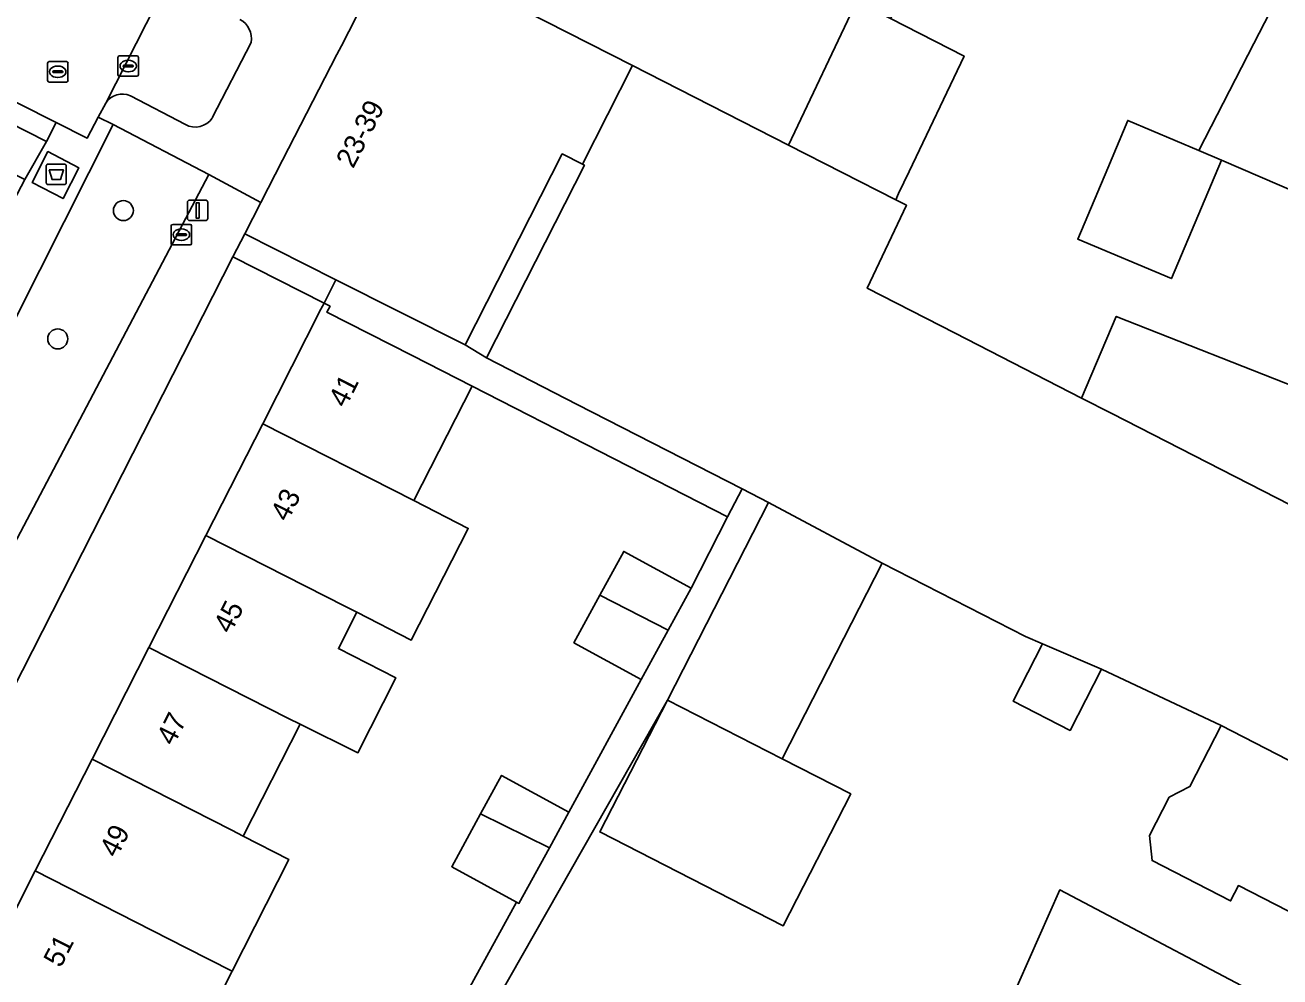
# Model space of a CAD drawing. Extents: x 160349 to 161355, y 381727 to 382854.
# Drawn here: x 160771 to 160832.4, y 382306.4 to 382353 of the extents above; entities that cross this region are included whole.
import ezdxf

# ---------------------------------------------------------------- set-up
doc = ezdxf.new("R2010")
doc.units = 0
for name, color, linetype in [('IMGEO_Afval_apart_plaats', 7, 'Continuous'), ('IMGEO_Boom', 7, 'Continuous'), ('IMGEO_Erf', 7, 'Continuous'), ('IMGEO_Groenvoorziening', 7, 'Continuous'), ('IMGEO_Kolk', 7, 'Continuous'), ('IMGEO_Lichtmast', 7, 'Continuous'), ('IMGEO_Pand', 7, 'Continuous'), ('IMGEO_Pand_nummerreeks', 7, 'Continuous'), ('IMGEO_Parkeervlak_open', 7, 'Continuous'), ('IMGEO_Rijbaan_lokaal_open', 7, 'Continuous'), ('IMGEO_Rioolput', 7, 'Continuous'), ('IMGEO_Voetpad_gesloten', 7, 'Continuous'), ('IMGEO_Voetpad_open', 7, 'Continuous')]:
    doc.layers.add(name, color=color, linetype=linetype)

msp = doc.modelspace()

# ---------------------------------------------------------------- linework, layer by layer
at = {"layer": 'IMGEO_Afval_apart_plaats'}
for p, q in [((160771.982, 382345.252), (160771.982, 382346.052)), ((160771.982, 382346.052), (160771.982, 382345.252)), ((160772.082, 382346.152), (160772.872, 382346.152)), ((160772.872, 382346.152), (160772.082, 382346.152)), ((160772.972, 382346.052), (160772.972, 382345.252)), ((160772.972, 382345.252), (160772.972, 382346.052)), ((160772.872, 382345.152), (160772.082, 382345.152)), ((160772.082, 382345.152), (160772.872, 382345.152))]:
    msp.add_line(p, q, dxfattribs=at)
msp.add_lwpolyline([(160772.125, 382345.866), (160772.829, 382345.866), (160772.68, 382345.396), (160772.274, 382345.396), (160772.125, 382345.866)], dxfattribs=at)
for centre, start, end in [((160772.082, 382346.052), 90, 180), ((160772.082, 382346.052), 90, 180), ((160772.872, 382346.052), 0, 90), ((160772.872, 382346.052), 360, 90), ((160772.082, 382345.252), 180, 270), ((160772.082, 382345.252), 180, 270), ((160772.872, 382345.252), 270, 0), ((160772.872, 382345.252), 270, 0)]:
    msp.add_arc(centre, 0.1, start, end, dxfattribs=at)
at = {"layer": 'IMGEO_Boom'}
for centre in [(160775.763, 382343.878), (160772.554, 382337.601)]:
    msp.add_circle(centre, 0.489, dxfattribs=at)
at = {"layer": 'IMGEO_Erf'}
for points in [[(160836.117, 382343.497), (160829.49, 382346.35), (160828.513, 382344.029), (160827.05, 382340.555), (160822.465, 382342.486), (160823.928, 382345.96), (160824.909, 382348.29), (160828.387, 382346.825), (160831.084, 382352.062), (160834.522, 382358.737)], [(160813.302, 382353.278), (160816.9, 382351.435), (160814.216, 382345.793), (160813.7, 382344.709), (160813.558, 382344.41), (160814.082, 382344.143), (160812.151, 382340.084), (160816.462, 382337.876), (160822.641, 382334.707), (160824.349, 382338.702), (160833.629, 382335.048)], [(160768.667, 382306.097), (160771.451, 382311.568), (160774.233, 382317.036), (160777.016, 382322.507), (160779.799, 382327.976), (160782.582, 382333.446), (160785.433, 382339.05), (160785.583, 382339.344), (160781.126, 382341.611), (160738.964, 382258.729)], [(160791.467, 382303.592), (160794.993, 382310.046), (160791.829, 382311.774), (160793.245, 382314.368), (160794.269, 382316.244), (160797.563, 382314.445), (160801.101, 382320.936), (160797.808, 382322.735), (160799.074, 382325.053), (160800.248, 382327.205), (160803.542, 382325.406), (160805.326, 382328.888), (160792.824, 382335.291), (160789.972, 382329.685), (160792.636, 382328.329), (160789.852, 382322.86), (160787.193, 382324.224), (160786.287, 382322.443), (160789.101, 382321.011), (160787.237, 382317.348), (160784.41, 382318.751), (160781.62, 382313.27), (160783.865, 382312.126), (160781.081, 382306.667), (160778.291, 382301.193)], [(160832.747, 382309.61), (160830.326, 382310.85), (160829.944, 382310.103), (160826.098, 382312.071), (160825.98, 382313.304), (160826.934, 382315.169), (160827.951, 382315.694), (160829.477, 382318.678), (160823.62, 382321.432), (160822.091, 382318.445), (160819.304, 382319.872), (160820.741, 382322.676), (160819.899, 382323.04), (160812.895, 382326.627), (160807.992, 382317.054), (160811.352, 382315.333), (160808.046, 382308.879), (160799.075, 382313.474), (160802.381, 382319.928), (160783.462, 382286.678)], [(160818.559, 382303.797), (160821.582, 382310.638), (160833.15, 382304.546)]]:
    msp.add_lwpolyline(points, dxfattribs=at)
for points in [[(160798.32, 382346.099), (160798.222, 382346.149), (160797.242, 382346.648), (160792.489, 382337.307), (160793.525, 382336.676)], [(160793.525, 382336.676), (160792.489, 382337.307), (160786.157, 382340.498), (160785.583, 382339.344), (160785.877, 382339.195), (160785.727, 382338.9), (160789.89, 382336.783), (160792.824, 382335.291), (160805.326, 382328.888), (160806.047, 382330.263), (160797.976, 382334.397)]]:
    msp.add_lwpolyline(points, close=True, dxfattribs=at)
at = {"layer": 'IMGEO_Groenvoorziening'}
msp.add_lwpolyline([(160779.938, 382345.646), (160775.257, 382348.083), (160765.691, 382329.113), (160770.077, 382326.909)], close=True, dxfattribs=at)
at = {"layer": 'IMGEO_Kolk'}
for p, q in [((160775.499, 382350.525), (160775.499, 382351.377)), ((160775.574, 382351.451), (160776.426, 382351.451)), ((160776.5, 382351.377), (160776.5, 382350.525)), ((160775.758, 382350.945), (160775.758, 382350.957)), ((160776.196, 382350.908), (160775.798, 382350.908)), ((160775.801, 382350.994), (160776.199, 382350.994)), ((160775.987, 382351.231), (160776.012, 382351.231)), ((160776.242, 382350.957), (160776.242, 382350.945)), ((160776.426, 382350.451), (160775.574, 382350.451)), ((160776.01, 382350.671), (160775.985, 382350.671)), ((160778.103, 382342.274), (160778.103, 382343.126)), ((160778.178, 382343.2), (160779.03, 382343.2)), ((160778.405, 382342.743), (160778.803, 382342.743)), ((160778.591, 382342.98), (160778.616, 382342.98)), ((160779.104, 382343.126), (160779.104, 382342.274)), ((160779.03, 382342.2), (160778.178, 382342.2)), ((160778.362, 382342.694), (160778.362, 382342.706)), ((160778.8, 382342.657), (160778.402, 382342.657)), ((160778.614, 382342.42), (160778.589, 382342.42)), ((160778.846, 382342.706), (160778.846, 382342.694))]:
    msp.add_line(p, q, dxfattribs=at)
for points in [[(160775.499, 382350.525), (160775.499, 382351.377)], [(160775.574, 382351.451), (160776.426, 382351.451)], [(160776.5, 382351.377), (160776.5, 382350.525)], [(160776.426, 382350.451), (160775.574, 382350.451)], [(160778.103, 382342.274), (160778.103, 382343.126)], [(160778.178, 382343.2), (160779.03, 382343.2)], [(160779.104, 382343.126), (160779.104, 382342.274)], [(160779.03, 382342.2), (160778.178, 382342.2)]]:
    msp.add_lwpolyline(points, dxfattribs=at)
for centre, radius, start, end in [((160775.576, 382351.375), 0.0765, 91.55205, 178.44795), ((160775.576, 382351.375), 0.0765, 91.55205, 178.44795), ((160776.424, 382351.375), 0.0765, 1.55205, 88.44795), ((160776.424, 382351.375), 0.0765, 1.55205, 88.44795), ((160775.798, 382350.954), 0.0403, 85.87752, 175.75265), ((160775.795, 382350.944), 0.0366, 178.93798, 274.71019), ((160776.199, 382350.951), 0.043, 264.86636, 352.45326), ((160776.203, 382350.956), 0.0386, 1.73085, 96.63898), ((160775.576, 382350.527), 0.0765, 181.55205, 268.44795), ((160775.576, 382350.527), 0.0765, 181.55205, 268.44795), ((160776.424, 382350.527), 0.0765, 271.55205, 358.44795), ((160776.424, 382350.527), 0.0765, 271.55205, 358.44795), ((160778.18, 382343.124), 0.0765, 91.55205, 178.44795), ((160778.18, 382343.124), 0.0765, 91.55205, 178.44795), ((160778.402, 382342.703), 0.0403, 85.87752, 175.75265), ((160778.807, 382342.705), 0.0386, 1.73085, 96.63898), ((160779.028, 382343.124), 0.0765, 1.55205, 88.44795), ((160779.028, 382343.124), 0.0765, 1.55205, 88.44795), ((160778.18, 382342.276), 0.0765, 181.55205, 268.44795), ((160778.18, 382342.276), 0.0765, 181.55205, 268.44795), ((160778.399, 382342.693), 0.0366, 178.93798, 274.71019), ((160778.803, 382342.7), 0.043, 264.86636, 352.45326), ((160779.028, 382342.276), 0.0765, 271.55205, 358.44795), ((160779.028, 382342.276), 0.0765, 271.55205, 358.44795)]:
    msp.add_arc(centre, radius, start, end, dxfattribs=at)
for centre, major_axis, ratio, start_param, end_param in [((160775.986, 382350.951), (-0.387, 0.002), 0.722429, 4.712389, 7.853982), ((160776.011, 382350.951), (-0.39, 0.002), 0.717154, 1.570796, 4.712389), ((160778.59, 382342.7), (-0.387, 0.002), 0.722429, 4.712389, 7.853982), ((160778.615, 382342.7), (-0.39, 0.002), 0.717154, 1.570796, 4.712389)]:
    msp.add_ellipse(centre, major_axis=major_axis, ratio=ratio, start_param=start_param, end_param=end_param, dxfattribs=at)
at = {"layer": 'IMGEO_Lichtmast'}
for p, q in [((160778.902, 382343.49), (160778.902, 382344.29)), ((160778.902, 382344.29), (160778.902, 382343.49)), ((160779.002, 382344.39), (160779.792, 382344.39)), ((160779.792, 382344.39), (160779.002, 382344.39)), ((160779.892, 382344.29), (160779.892, 382343.49)), ((160779.892, 382343.49), (160779.892, 382344.29)), ((160779.792, 382343.39), (160779.002, 382343.39)), ((160779.002, 382343.39), (160779.792, 382343.39))]:
    msp.add_line(p, q, dxfattribs=at)
msp.add_lwpolyline([(160779.322, 382344.265), (160779.472, 382344.265), (160779.472, 382343.515), (160779.322, 382343.515), (160779.322, 382344.265)], dxfattribs=at)
for centre, start, end in [((160779.002, 382344.29), 90, 180), ((160779.002, 382344.29), 90, 180), ((160779.792, 382344.29), 0, 90), ((160779.792, 382344.29), 360, 90), ((160779.002, 382343.49), 180, 270), ((160779.002, 382343.49), 180, 270), ((160779.792, 382343.49), 270, 0), ((160779.792, 382343.49), 270, 0)]:
    msp.add_arc(centre, 0.1, start, end, dxfattribs=at)
at = {"layer": 'IMGEO_Pand'}
for points in [[(160800.669, 382350.981), (160808.311, 382347.085), (160811.658, 382354.12), (160813.302, 382353.278), (160817.648, 382361.764), (160819.927, 382366.214), (160812.35, 382370.094), (160812.061, 382369.528), (160798.877, 382376.326), (160788.986, 382356.937)], [(160840.624, 382355.601), (160834.522, 382358.737), (160831.084, 382352.062), (160828.387, 382346.825), (160829.49, 382346.35), (160836.117, 382343.497), (160838.502, 382348.57), (160837.297, 382349.138), (160837.402, 382349.342), (160837.883, 382350.276), (160841.911, 382348.27), (160841.622, 382347.689), (160852.95, 382342.635), (160855.442, 382348.219)], [(160800.669, 382350.981), (160788.986, 382356.937), (160786.44, 382351.946), (160786.217, 382351.513), (160783.554, 382346.34), (160782.49, 382344.273), (160781.702, 382342.743), (160786.157, 382340.498), (160792.489, 382337.307), (160797.242, 382346.648), (160798.222, 382346.149)], [(160813.302, 382353.278), (160811.658, 382354.12), (160808.311, 382347.085), (160813.558, 382344.41), (160813.7, 382344.709), (160814.216, 382345.793), (160816.9, 382351.435)], [(160824.13, 382333.943), (160822.641, 382334.707), (160816.462, 382337.876), (160812.151, 382340.084), (160814.082, 382344.143), (160813.558, 382344.41), (160808.311, 382347.085), (160800.669, 382350.981), (160798.222, 382346.149), (160798.32, 382346.099), (160793.525, 382336.676), (160797.976, 382334.397), (160806.047, 382330.263), (160807.336, 382329.603), (160812.895, 382326.627), (160819.899, 382323.04), (160820.741, 382322.676), (160823.62, 382321.432), (160829.477, 382318.678), (160839.877, 382313.337), (160844.607, 382323.937), (160836.29, 382327.967), (160836.2, 382327.763)], [(160828.513, 382344.029), (160829.49, 382346.35), (160828.387, 382346.825), (160824.909, 382348.29), (160823.928, 382345.96), (160822.465, 382342.486), (160827.05, 382340.555)], [(160782.582, 382333.446), (160789.972, 382329.685), (160792.824, 382335.291), (160789.89, 382336.783), (160785.727, 382338.9), (160785.877, 382339.195), (160785.583, 382339.344), (160785.433, 382339.05)], [(160834.033, 382335.087), (160833.951, 382334.904), (160833.629, 382335.048), (160824.349, 382338.702), (160822.641, 382334.707), (160824.13, 382333.943), (160836.2, 382327.763), (160836.29, 382327.967), (160844.607, 382323.937), (160846.726, 382328.686), (160845.721, 382329.134), (160845.996, 382329.75)], [(160792.636, 382328.329), (160789.972, 382329.685), (160782.582, 382333.446), (160779.799, 382327.976), (160786.632, 382324.499), (160787.193, 382324.224), (160789.852, 382322.86)], [(160807.336, 382329.603), (160802.381, 382319.928), (160807.992, 382317.054), (160812.895, 382326.627)], [(160779.799, 382327.976), (160777.016, 382322.507), (160783.85, 382319.029), (160784.41, 382318.751), (160787.237, 382317.348), (160789.101, 382321.011), (160786.287, 382322.443), (160787.193, 382324.224), (160786.632, 382324.499)], [(160802.419, 382323.35), (160803.542, 382325.406), (160800.248, 382327.205), (160799.074, 382325.053)], [(160802.419, 382323.35), (160799.074, 382325.053), (160797.808, 382322.735), (160801.101, 382320.936)], [(160774.233, 382317.036), (160781.067, 382313.559), (160781.62, 382313.27), (160784.41, 382318.751), (160783.85, 382319.029), (160777.016, 382322.507)], [(160823.62, 382321.432), (160820.741, 382322.676), (160819.304, 382319.872), (160822.091, 382318.445)], [(160807.992, 382317.054), (160802.381, 382319.928), (160799.075, 382313.474), (160808.046, 382308.879), (160811.352, 382315.333)], [(160839.877, 382313.337), (160829.477, 382318.678), (160827.951, 382315.694), (160826.934, 382315.169), (160825.98, 382313.304), (160826.098, 382312.071), (160829.944, 382310.103), (160830.326, 382310.85), (160832.747, 382309.61), (160837.197, 382307.331)], [(160774.233, 382317.036), (160771.451, 382311.568), (160778.841, 382307.807), (160781.081, 382306.667), (160783.865, 382312.126), (160781.62, 382313.27), (160781.067, 382313.559)], [(160793.245, 382314.368), (160796.61, 382312.699), (160797.563, 382314.445), (160794.269, 382316.244)], [(160796.61, 382312.699), (160793.245, 382314.368), (160791.829, 382311.774), (160794.993, 382310.046), (160795.122, 382309.975)], [(160768.667, 382306.097), (160775.503, 382302.618), (160776.056, 382302.333), (160778.291, 382301.193), (160781.081, 382306.667), (160778.841, 382307.807), (160771.451, 382311.568)], [(160833.15, 382304.546), (160821.582, 382310.638), (160818.559, 382303.797), (160821.622, 382302.222), (160824.135, 382300.929), (160832.085, 382296.731), (160834.745, 382302.338), (160832.586, 382303.474)]]:
    msp.add_lwpolyline(points, close=True, dxfattribs=at)
at = {"layer": 'IMGEO_Parkeervlak_open'}
for points in [[(160778.364, 382355.957), (160774.902, 382349.142)], [(160780.109, 382348.409), (160782.009, 382352.105)], [(160776.105, 382349.498), (160778.797, 382348.089)]]:
    msp.add_lwpolyline(points, dxfattribs=at)
for centre, radius, start, end in [((160780.961, 382352.299), 1.066, 349.50008, 61.54454), ((160775.713, 382348.612), 0.969, 66.13217, 146.83763), ((160779.28, 382348.957), 0.994, 240.90856, 326.50536)]:
    msp.add_arc(centre, radius, start, end, dxfattribs=at)
at = {"layer": 'IMGEO_Rijbaan_lokaal_open'}
msp.add_lwpolyline([(160770.739, 382356.551), (160767.415, 382355.692), (160765.468, 382351.729), (160768.745, 382350.07), (160772.475, 382348.182), (160773.986, 382347.417), (160774.537, 382348.455), (160774.902, 382349.142), (160778.364, 382355.957), (160778.435, 382356.096), (160791.132, 382380.913)], dxfattribs=at)
at = {"layer": 'IMGEO_Rioolput'}
for p, q in [((160772.053, 382350.244), (160772.053, 382351.096)), ((160772.128, 382351.17), (160772.98, 382351.17)), ((160772.541, 382350.95), (160772.566, 382350.95)), ((160773.054, 382351.096), (160773.054, 382350.244)), ((160772.98, 382350.17), (160772.128, 382350.17)), ((160772.312, 382350.664), (160772.312, 382350.676)), ((160772.75, 382350.627), (160772.352, 382350.627)), ((160772.355, 382350.713), (160772.753, 382350.713)), ((160772.564, 382350.39), (160772.539, 382350.39)), ((160772.796, 382350.676), (160772.796, 382350.664))]:
    msp.add_line(p, q, dxfattribs=at)
for points in [[(160772.053, 382350.244), (160772.053, 382351.096)], [(160772.128, 382351.17), (160772.98, 382351.17)], [(160773.054, 382351.096), (160773.054, 382350.244)], [(160772.98, 382350.17), (160772.128, 382350.17)]]:
    msp.add_lwpolyline(points, dxfattribs=at)
for centre, radius, start, end in [((160772.13, 382351.094), 0.0765, 91.55205, 178.44795), ((160772.13, 382351.094), 0.0765, 91.55205, 178.44795), ((160772.978, 382351.094), 0.0765, 1.55205, 88.44795), ((160772.978, 382351.094), 0.0765, 1.55205, 88.44795), ((160772.13, 382350.246), 0.0765, 181.55205, 268.44795), ((160772.13, 382350.246), 0.0765, 181.55205, 268.44795), ((160772.352, 382350.673), 0.0403, 85.87752, 175.75265), ((160772.349, 382350.663), 0.0366, 178.93798, 274.71019), ((160772.753, 382350.67), 0.043, 264.86636, 352.45326), ((160772.757, 382350.675), 0.0386, 1.73085, 96.63898), ((160772.978, 382350.246), 0.0765, 271.55205, 358.44795), ((160772.978, 382350.246), 0.0765, 271.55205, 358.44795)]:
    msp.add_arc(centre, radius, start, end, dxfattribs=at)
for centre, major_axis, ratio, start_param, end_param in [((160772.54, 382350.67), (-0.387, 0.002), 0.722429, 4.712389, 7.853982), ((160772.565, 382350.67), (-0.39, 0.002), 0.717154, 1.570796, 4.712389)]:
    msp.add_ellipse(centre, major_axis=major_axis, ratio=ratio, start_param=start_param, end_param=end_param, dxfattribs=at)
at = {"layer": 'IMGEO_Voetpad_gesloten'}
msp.add_lwpolyline([(160773.583, 382345.977), (160772.074, 382346.766), (160771.304, 382345.252), (160772.814, 382344.463)], close=True, dxfattribs=at)
at = {"layer": 'IMGEO_Voetpad_open'}
for points in [[(160774.902, 382349.142), (160774.537, 382348.455), (160775.257, 382348.083), (160779.938, 382345.646), (160782.49, 382344.273), (160783.554, 382346.34), (160786.217, 382351.513), (160786.44, 382351.946), (160788.986, 382356.937), (160798.877, 382376.326), (160800.092, 382378.799)], [(160782.009, 382352.105), (160780.109, 382348.409)], [(160778.797, 382348.089), (160776.105, 382349.498)], [(160752.454, 382291.906), (160752.579, 382292.088), (160753.354, 382293.959), (160748.804, 382296.252), (160753.658, 382305.698), (160758.146, 382303.38), (160758.975, 382305.009), (160754.468, 382307.275), (160759.393, 382316.858), (160763.858, 382314.619), (160764.623, 382316.13), (160760.193, 382318.413), (160764.996, 382327.759), (160769.395, 382325.56), (160770.077, 382326.909), (160765.691, 382329.113), (160775.257, 382348.083), (160774.537, 382348.455), (160773.986, 382347.417), (160772.475, 382348.182), (160772.004, 382347.255), (160770.943, 382345.399), (160770.391, 382344.334), (160770.321, 382344.149)], [(160738.964, 382258.729), (160781.126, 382341.611), (160781.702, 382342.743), (160782.49, 382344.273), (160779.938, 382345.646), (160770.077, 382326.909)]]:
    msp.add_lwpolyline(points, dxfattribs=at)
for points in [[(160765.468, 382351.729), (160764.998, 382350.801), (160768.273, 382349.143), (160772.004, 382347.255), (160772.475, 382348.182), (160768.745, 382350.07)], [(160772.004, 382347.255), (160768.273, 382349.143), (160767.303, 382347.242), (160770.943, 382345.399)], [(160771.304, 382345.252), (160772.074, 382346.766), (160773.583, 382345.977), (160772.814, 382344.463)], [(160781.702, 382342.743), (160781.126, 382341.611), (160785.583, 382339.344), (160786.157, 382340.498)], [(160802.381, 382319.928), (160807.336, 382329.603), (160806.047, 382330.263), (160805.326, 382328.888), (160803.542, 382325.406), (160802.419, 382323.35), (160801.101, 382320.936), (160797.563, 382314.445), (160796.61, 382312.699), (160795.122, 382309.975), (160794.993, 382310.046), (160791.467, 382303.592), (160790.522, 382301.862), (160789.217, 382299.471), (160789.026, 382299.122), (160779.149, 382282.423), (160778.082, 382280.648), (160777.203, 382279.186), (160778.524, 382278.391), (160778.67, 382278.304), (160782.929, 382285.783), (160783.462, 382286.678)]]:
    msp.add_lwpolyline(points, close=True, dxfattribs=at)
for centre, radius, start, end in [((160780.961, 382352.299), 1.066, 349.50008, 61.54454), ((160775.713, 382348.612), 0.969, 66.13217, 146.83763), ((160779.28, 382348.957), 0.994, 240.90856, 326.50536)]:
    msp.add_arc(centre, radius, start, end, dxfattribs=at)

# ---------------------------------------------------------------- texts
at = {"layer": 'IMGEO_Pand_nummerreeks'}
for s, rotation, p in [('23-39', 62.83628, (160787.007, 382345.897)), ('41', 63.03424, (160786.639, 382334.187)), ('43', 63.03682, (160783.799, 382328.606)), ('45', 63.03424, (160781.011, 382323.126)), ('47', 63.03424, (160778.223, 382317.645)), ('49', 63.03424, (160775.435, 382312.165)), ('51', 63.03424, (160772.698, 382306.786))]:
    msp.add_text(s, height=1, rotation=rotation, dxfattribs=at).set_placement(p)

doc.saveas('drawing.dxf')
